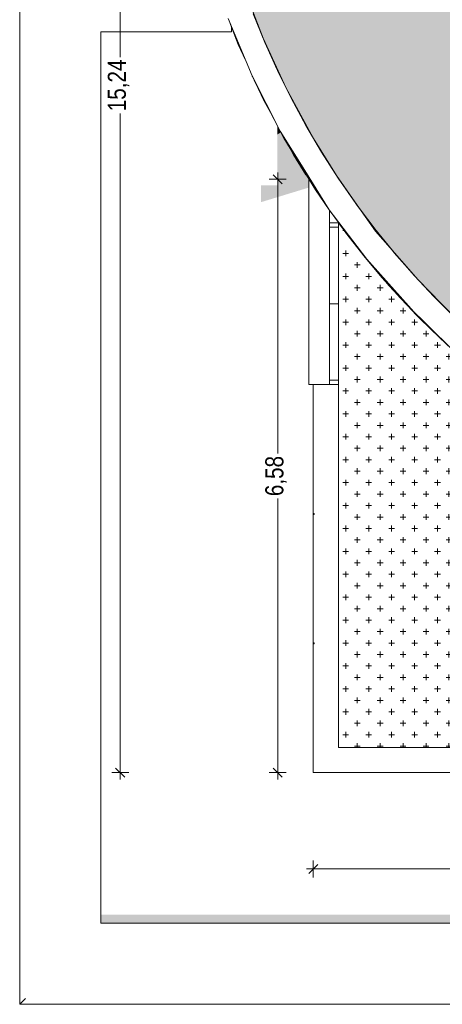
# Model space of a CAD drawing. Header units: millimetres. Extents: x 52659 to 1698020, y -10054 to 104697.
# Tile 270 of 363: x 270142 to 274820, y -8619 to 2294. Entities that reach past the tile are written whole.
import ezdxf

# ---------------------------------------------------------------- set-up
doc = ezdxf.new("R2010")
doc.units = ezdxf.units.MM
doc.header["$MEASUREMENT"] = 0
for name, color, linetype in [('05-02 Cotation 200ème 100ème.Cotations', 7, 'Continuous'), ('05-03 Cotation 50ème 20ème  -  DCE.Cotations', 7, 'Continuous'), ('08-01 hachures', 7, 'Continuous'), ('A-FLOR-____-OTLN.Modèle IFC', 7, 'Continuous'), ('A-GLAZ-CWMG-OTLN.Modèle IFC', 7, 'Continuous'), ('A-WALL-____-OTLN.Modèle IFC', 7, 'Continuous'), ('C-TOPO-____-OTLN.Modèle IFC', 7, 'Continuous'), ('IFC Calque.Modèle IFC', 7, 'Continuous')]:
    doc.layers.add(name, color=color, linetype=linetype)
doc.styles.add('STYLE_GENERE_3', font='ARIALN.TTF')
doc.dimstyles.new('STYLE_GENERE__2', dxfattribs={"dimtxt": 200, "dimasz": 95, "dimexe": 0.18, "dimexo": 100, "dimgap": 0, "dimtad": 0, "dimlfac": 0.001, "dimzin": 0, "dimdsep": 46, "dimtxsty": 'STYLE_GENERE_3', "dimblk": 'ARROWHEAD_6', "dimblk1": 'ARROWHEAD_6', "dimblk2": 'ARROWHEAD_6', "dimcen": 0.09, "dimclrd": 7, "dimclre": 7, "dimclrt": 7, "dimazin": 0, "dimtfac": 1, "dimtdec": 4, "dimtmove": 0, "dimatfit": 3, "dimfxl": 1, "dimtolj": 1, "dimtzin": 0, "dimarcsym": 0})
doc.dimstyles.new('STYLE_GENERE__5', dxfattribs={"dimtxt": 200, "dimasz": 95, "dimexe": 0.18, "dimexo": 100, "dimgap": 0, "dimtad": 0, "dimtih": 1, "dimtoh": 1, "dimlfac": 0.001, "dimzin": 0, "dimdsep": 46, "dimtxsty": 'STYLE_GENERE_3', "dimblk": 'ARROWHEAD_6', "dimblk1": 'ARROWHEAD_6', "dimblk2": 'ARROWHEAD_6', "dimcen": 0.09, "dimclrd": 7, "dimclre": 7, "dimclrt": 7, "dimazin": 0, "dimtfac": 1, "dimtdec": 4, "dimtmove": 0, "dimatfit": 3, "dimfxl": 1, "dimtolj": 1, "dimtzin": 0, "dimarcsym": 0})
pattern_1 = [(360, (261781.56, 40089.01), (127, 127), [63.5, -190.5]), (89.99998, (261813.31, 40057.26), (-126.99996, 127.00004), [63.5, -190.5])]

# ---------------------------------------------------------------- blocks, each defined once
blk = doc.blocks.new('*D850', base_point=(261782, 40089))
at = {"layer": '05-02 Cotation 200ème 100ème.Cotations', "color": 7, "linetype": 'Continuous', "lineweight": 13, "transparency": 16777216}
for p, q in [((271348, 9185), (271161, 9185)), ((271254, 9185), (271254, 9260)), ((271254, 1880), (271254, 9185)), ((271254, -6051), (271254, 1254)), ((271348, -6051), (271161, -6051)), ((271254, -6126), (271254, -6051))]:
    blk.add_line(p, q, dxfattribs=at)
at = {"layer": '05-02 Cotation 200ème 100ème.Cotations', "color": 7, "linetype": 'Continuous', "lineweight": 25, "transparency": 16777216}
for p, q in [((271304, 9135), (271204, 9235)), ((271204, -6001), (271304, -6101))]:
    blk.add_line(p, q, dxfattribs=at)
at = {"layer": '05-02 Cotation 200ème 100ème.Cotations', "color": 7, "lineweight": 9, "transparency": 16777216, "insert": (271354, 1279), "char_height": 200, "attachment_point": 7, "rotation": 90, "style": 'STYLE_GENERE_3'}
blk.add_mtext('\\A1;15,24', dxfattribs=at)
blk = doc.blocks.new('ARROWHEAD_6')
at = {"color": 0, "linetype": 'Continuous', "lineweight": 0}
for p, q in [((0, 0), (-1, 0)), ((-0.5, -0.5), (0.5, 0.5))]:
    blk.add_line(p, q, dxfattribs=at)
blk = doc.blocks.new('*D862', base_point=(261782, 40089))
at = {"layer": '05-03 Cotation 50ème 20ème  -  DCE.Cotations', "color": 7, "linetype": 'Continuous', "lineweight": 25, "transparency": 16777216}
for p, q in [((273442, -7068), (273342, -7168)), ((282492, -7168), (282592, -7068))]:
    blk.add_line(p, q, dxfattribs=at)
at = {"layer": '05-03 Cotation 50ème 20ème  -  DCE.Cotations', "color": 7, "linetype": 'Continuous', "lineweight": 13, "transparency": 16777216}
for p, q in [((273392, -7212), (273392, -7024)), ((282542, -7212), (282542, -7024)), ((273317, -7118), (273392, -7118)), ((273392, -7118), (277718, -7118)), ((278215, -7118), (282542, -7118)), ((282542, -7118), (282617, -7118))]:
    blk.add_line(p, q, dxfattribs=at)
at = {"layer": '05-03 Cotation 50ème 20ème  -  DCE.Cotations', "color": 7, "lineweight": 9, "transparency": 16777216, "insert": (277743, -7218), "char_height": 200, "attachment_point": 7, "style": 'STYLE_GENERE_3'}
blk.add_mtext('\\A1;9,15', dxfattribs=at)
blk = doc.blocks.new('*D863', base_point=(261782, 40089))
at = {"layer": '05-03 Cotation 50ème 20ème  -  DCE.Cotations', "color": 7, "linetype": 'Continuous', "lineweight": 25, "transparency": 16777216}
for p, q in [((273048, 476), (272948, 576)), ((272948, -6001), (273048, -6101))]:
    blk.add_line(p, q, dxfattribs=at)
at = {"layer": '05-03 Cotation 50ème 20ème  -  DCE.Cotations', "color": 7, "linetype": 'Continuous', "lineweight": 13, "transparency": 16777216}
for p, q in [((272998, 526), (272998, 601)), ((273092, 526), (272904, 526)), ((272998, -2514), (272998, 526)), ((272998, -6051), (272998, -3012)), ((273092, -6051), (272904, -6051)), ((272998, -6126), (272998, -6051))]:
    blk.add_line(p, q, dxfattribs=at)
at = {"layer": '05-03 Cotation 50ème 20ème  -  DCE.Cotations', "color": 7, "lineweight": 9, "transparency": 16777216, "insert": (273098, -2987), "char_height": 200, "attachment_point": 7, "rotation": 90, "style": 'STYLE_GENERE_3'}
blk.add_mtext('\\A1;6,58', dxfattribs=at)

msp = doc.modelspace()

# ---------------------------------------------------------------- hatches: boundary and pattern name
at = {"layer": '08-01 hachures', "linetype": 'Continuous', "lineweight": 0, "true_color": 0x5d5d5d}
h = msp.add_hatch(dxfattribs=at)
h.set_pattern_fill('CROSS_225_29_0002', color=251, style=0, pattern_type=2)
h.set_pattern_definition(pattern_1)
h.paths.add_polyline_path([(272122.371, 5733.678), (272121.936, 5693.603), (272125.404, 5406.138), (272128.049, 5352.412), (272142.381, 5032.162), (272144.588, 5003.11), (272171.402, 4693.236), (272174.804, 4662.958), (272213.087, 4354.402), (272217.596, 4324.157), (272267.289, 4017.341), (272272.901, 3987.198), (272333.937, 3682.495), (272340.637, 3652.555), (272412.928, 3350.382), (272420.728, 3320.61), (272504.172, 3021.374), (272513.035, 2991.925), (272607.53, 2695.988), (272617.455, 2666.863), (272722.862, 2374.656), (272733.841, 2345.881), (272850.022, 2057.789), (272862.019, 2029.461), (272988.822, 1745.859), (273001.831, 1717.987), (273139.094, 1439.247), (273153.066, 1411.928), (273300.601, 1138.435), (273315.541, 1111.654), (273473.148, 843.789), (273489.016, 817.613), (273656.503, 555.71), (273673.253, 530.201), (273850.397, 274.623), (273868.009, 249.801), (274054.581, 0.889), (274073.014, -23.197), (274268.803, -265.145), (274287.974, -288.407), (274492.786, -523.123), (274512.601, -545.472), (274726.16, -772.611), (274746.608, -794.062), (274968.76, -1013.424), (274989.639, -1033.802), (275220.176, -1245.129), (275241.397, -1264.396), (275480.386, -1467.672), (275501.499, -1485.494), (275749.268, -1680.863), (275769.612, -1696.816), (276027.503, -1885.074), (276045.374, -1898.074), (276328.316, -2088.935), (276618.299, -2269.255), (276636.186, -2279.512), (276914.681, -2438.669), (276937.185, -2450.516), (277217.132, -2596.995), (277241.818, -2608.873), (277525.244, -2744.019), (277551.268, -2755.404), (277838.583, -2879.533), (277865.621, -2890.217), (278156.719, -3003.353), (278184.584, -3013.217), (278479.233, -3115.314), (278507.708, -3124.252), (278805.658, -3215.255), (278834.701, -3223.232), (279135.57, -3303.047), (279165.042, -3310.008), (279468.519, -3378.566), (279498.316, -3384.478), (279804.02, -3441.705), (279834.13, -3446.558), (280141.628, -3492.379), (280171.995, -3496.155), (280480.887, -3530.521), (280511.437, -3533.205), (280821.33, -3556.077), (280852.006, -3557.66), (281162.489, -3569.012), (281193.23, -3569.487), (281503.898, -3569.306), (281534.655, -3568.671), (281845.073, -3556.962), (281875.822, -3555.216), (282185.574, -3531.993), (282216.235, -3529.139), (282541.556, -3492.563), (282541.557, -3774.894), (282466.236, -3785.446), (282158.552, -3817.055), (281850.002, -3838.632), (281540.914, -3850.155), (281231.614, -3851.61), (280922.431, -3842.998), (280613.692, -3824.326), (280305.724, -3795.614), (279998.854, -3756.894), (279693.407, -3708.205), (279541.556, -3678.903), (279541.556, -5250.988), (281506.201, -5250.988), (281671.37, -5245.997), (281836.134, -5240.994), (282001.028, -5231.02), (282165.613, -5221.016), (282330.279, -5206.053), (282494.332, -5191.072), (282658.514, -5171.137), (282821.998, -5151.19), (282985.535, -5126.3), (283148.3, -5101.406), (283310.997, -5071.591), (283472.951, -5041.765), (283634.762, -5007.03), (283795.639, -4972.324), (283956.378, -4932.706), (284116.085, -4893.144), (284275.48, -4848.709), (284433.986, -4804.298), (284591.938, -4755.077), (284749.048, -4705.868), (284905.436, -4651.902), (285060.987, -4597.945), (285215.658, -4539.286), (285369.516, -4480.627), (285522.345, -4417.323), (285674.347, -4354.024), (285825.208, -4286.127), (285975.208, -4218.248), (286123.964, -4145.819), (286271.817, -4073.428), (286418.322, -3996.537), (286563.91, -3919.692), (286708.006, -3838.422), (286851.212, -3757.184), (286992.802, -3671.59), (287133.459, -3586.054), (287272.421, -3496.209), (287410.398, -3406.457), (287546.581, -3312.456), (287681.778, -3218.553), (287815.046, -3120.492), (287947.333, -3022.528), (288077.607, -2920.465), (288206.833, -2818.551), (288333.941, -2712.619), (288460.055, -2606.798), (288583.873, -2497.105), (288706.729, -2387.493), (288827.206, -2274.084), (288946.662, -2160.81), (289063.645, -2043.826), (289179.616, -1926.972), (289293.031, -1806.49), (289405.383, -1686.191), (289515.113, -1562.33), (289623.76, -1438.679), (289729.676, -1311.59), (289834.546, -1184.666), (289936.567, -1054.446), (290037.537, -924.399), (290135.597, -791.132), (290232.559, -658.1), (290326.545, -521.939), (290419.429, -386.019), (290509.251, -247.094), (290597.978, -108.401), (290683.544, 33.142), (290768.04, 174.495), (290849.293, 318.561), (290929.451, 462.396), (291006.344, 608.903), (291082.073, 755.053), (291154.515, 903.834), (291225.771, 1052.21), (291293.659, 1203.051), (291360.41, 1353.592), (291423.701, 1506.389), (291485.85, 1658.879), (291544.518, 1813.574), (291601.997, 1967.842), (291655.961, 2124.225), (291708.734, 2280.176), (291757.957, 2438.139), (291805.965, 2595.592), (291850.393, 2754.963), (291893.608, 2913.83), (291933.19, 3074.419), (291971.572, 3234.559), (292006.286, 3396.274), (292039.789, 3557.502), (292069.606, 3720.208), (292098.197, 3882.352), (292123.091, 4045.921), (292146.743, 4208.825), (292166.69, 4373.101), (292185.383, 4536.615), (292200.359, 4701.418), (292214.082, 4865.45), (292224.071, 5030.574), (292232.812, 5194.985), (292237.809, 5360.353), (292241.556, 5524.929), (292241.557, 8379.012), (291616.617, 8379.012), (291616.617, 9184.808), (272828.163, 9184.808), (272773.556, 9054.318), (272762.952, 9026.599), (272653.345, 8734.696), (272643.673, 8706.386), (272545.059, 8410.865), (272536.336, 8381.953), (272448.832, 8083.223), (272441.13, 8053.899), (272364.811, 7752.271), (272358.13, 7722.49), (272293.095, 7418.403), (272287.485, 7388.34), (272233.796, 7082.136), (272229.257, 7051.756), (272186.987, 6743.882), (272183.544, 6713.306), (272163.92, 6516.367), (272152.737, 6404.133), (272151.05, 6381.973), (272130.075, 5972.856), (272127.216, 5926.945)])
h = msp.add_hatch(dxfattribs=at)
h.set_pattern_fill('CROSS_225_29_0002', color=251, style=0, pattern_type=2)
h.set_pattern_definition(pattern_1)
h.paths.add_polyline_path([(272828.163, 9184.808), (291616.616, 9184.808), (291616.616, 8379.012), (292241.556, 8379.012), (292238.496, 5390.526), (292224.071, 5030.58), (292171.914, 4418.802), (292145.877, 4201.696), (292092.691, 3846.18), (292043.204, 3576.137), (292023.9, 3470.799), (291968.945, 3223.598), (291899.315, 2936.984), (291786.395, 2531.407), (291655.961, 2124.226), (291444.668, 1557.834), (291190.136, 978.007), (291019.847, 634.962), (290835.631, 294.337), (290640.662, -37.793), (290473.897, -301.774), (290315.481, -537.967), (290145.739, -783.881), (289987.055, -989.419), (289781.786, -1248.521), (289597.312, -1468.78), (289313.619, -1784.446), (289017.733, -2089.739), (288717.26, -2377.58), (288481.543, -2587.761), (288273.963, -2762.605), (287881.182, -3071.515), (287578.364, -3290.381), (287423.303, -3397.549), (287050.243, -3636.66), (286474.132, -3967.079), (286049.586, -4182.034), (285674.347, -4354.024), (285369.514, -4480.628), (284749.049, -4705.868), (284180.098, -4875.298), (283807.518, -4969.396), (283205.025, -5091.011), (282878.912, -5142.527), (282460.565, -5194.156), (282101.36, -5224.922), (281775.193, -5242.845), (281532.96, -5250.179), (279541.556, -5250.988), (279541.556, -3678.903), (279803.596, -3725.671), (280305.724, -3795.614), (281137.138, -3848.979), (281444.134, -3846.264), (281760.783, -3841.958), (282193.725, -3808.588), (282541.556, -3774.894), (282541.556, -3492.563), (282095.682, -3538.732), (281620.053, -3565.45), (281175.754, -3569.497), (280727.932, -3549.184), (280171.995, -3496.155), (279405.68, -3364.371), (279014.64, -3270.966), (278580.831, -3146.586), (278087.412, -2976.416), (277800.231, -2862.964), (277373.928, -2671.867), (277100.01, -2535.712), (276827.874, -2389.06), (276522.047, -2209.403), (276256.762, -2040.668), (275980.011, -1850.405), (275657.741, -1608.693), (275300.641, -1314.786), (274931.484, -976.616), (274552.678, -588.097), (274268.803, -265.145), (274080.177, -50.553), (273667.601, 538.356), (273395.019, 976.575), (273089.019, 1540.934), (272837.453, 2088.956), (272642.087, 2598.579), (272491.518, 3066.753), (272390.467, 3444.269), (272269.087, 4006.239), (272187.452, 4561.015), (272141.393, 5054.237), (272122.455, 5650.652), (272130.33, 6051.131), (272171.963, 6597.081), (272229.257, 7051.756), (272415.701, 7953.4), (272500.703, 8260.305), (272726.012, 8928.221)])
h = msp.add_hatch(dxfattribs=at)
h.set_pattern_fill('CROSS_225_29_0002', color=251, style=0, pattern_type=2)
h.set_pattern_definition(pattern_1)
h.paths.add_polyline_path([(273671.556, 43.56), (273671.556, -5770.988), (282261.556, -5770.988), (282261.556, -5513.534), (282039.925, -5529.215), (281765.887, -5543.278), (281570.501, -5549.182), (281190.175, -5550.988), (279361.556, -5550.988), (279361.551, -3642.359), (278786.277, -3502.188), (278073.796, -3271.287), (277174.206, -2887.694), (276271.758, -2385.112), (275451.041, -1804.298), (274956.947, -1384.809), (274538.076, -978.999), (273953.344, -324.95)])
at = {"layer": 'A-FLOR-____-OTLN.Modèle IFC', "linetype": 'Continuous', "lineweight": 0, "true_color": 0xbfbfbf}
msp.add_hatch(color=9, dxfattribs=at).paths.add_polyline_path([(273671.556, 43.559), (273762.808, -81.301), (273953.344, -324.95), (274151.708, -562.268), (274357.693, -793.004), (274571.079, -1016.912), (274791.64, -1233.757), (275019.142, -1443.307), (275253.344, -1645.341), (275493.999, -1839.645), (275740.85, -2026.013), (275993.637, -2204.246), (276252.091, -2374.158), (276515.939, -2535.567), (276784.901, -2688.302), (277058.692, -2832.201), (277337.021, -2967.113), (277619.595, -3092.893), (277761.119, -3150.446), (277659.632, -3108.466), (277536.121, -3053.894), (277452.746, -3018.58), (277391.836, -2990.142), (277345.849, -2969.823), (277246.629, -2922.348), (277193.424, -2897.507), (277174.206, -2887.694), (277137.09, -2869.935), (277045.756, -2822.107), (276851.068, -2722.697), (276774.985, -2680.313), (276734.316, -2659.016), (276632.844, -2601.13), (276586.762, -2575.459), (276568.511, -2564.431), (276534.869, -2545.239), (276459.465, -2498.537), (276271.758, -2385.112), (276191.778, -2332.744), (276146.806, -2304.891), (276044.698, -2236.442), (276004.954, -2210.42), (275987.765, -2198.278), (275957.579, -2178.042), (275895.78, -2133.3), (275717.703, -2007.506), (275635.251, -1944.674), (275586.383, -1909.293), (275485.124, -1830.271), (275451.041, -1804.298), (275435, -1791.154), (275408.213, -1770.249), (275358.011, -1728.068), (275191.662, -1591.761), (275108.217, -1518.187), (275055.967, -1474.285), (274956.95, -1384.812), (274927.919, -1359.216), (274913.099, -1345.188), (274889.622, -1323.974), (274849.283, -1284.787), (274696.255, -1139.947), (274613.326, -1055.567), (274558.325, -1002.136), (274462.828, -902.435), (274438.323, -877.5), (274424.788, -862.72), (274404.495, -841.533), (274372.485, -805.602), (274233.951, -654.316), (274153.05, -559.287), (274096.051, -495.307), (274005.282, -385.716), (273984.811, -361.67), (273972.612, -346.271), (273955.349, -325.428), (273930.332, -292.901), (273807.052, -137.285), (273729.664, -31.993)])
at = {"layer": 'A-WALL-____-OTLN.Modèle IFC', "linetype": 'Continuous', "lineweight": 0, "true_color": 0xbfbfbf}
for points in [[(270141.562, 1118.589), (270145.534, 907.295), (270141.563, 1134.108)], [(273003.587, 1098.812), (272994.627, 1114.946), (273005.791, 1094.512)], [(273092.491, 940.146), (273091.536, 941.707), (273168.208, 806.869), (273171.156, 801.899)], [(273222.687, 718.189), (273310.78, 575.417), (273342.897, 525.537), (273343.316, 525.537), (273390.507, 452.247), (273395.945, 444.105), (273307.453, 588.759)], [(273348.433, 521.77), (273417.684, 408.568), (273403.41, 433.82)], [(273451.298, 359.28), (273403.41, 433.82), (273417.684, 408.568)], [(273533.794, 238.311), (273514.423, 266.716), (273544.512, 221.665)], [(273551.41, 212.479), (273533.794, 238.311), (273544.512, 221.665)], [(273716.833, -14.534), (273807.052, -137.285), (273874.977, -223.027), (273760.368, -71.954)], [(273941.676, -307.221), (273955.349, -325.428), (273963.725, -335.053)], [(274149.847, -555.136), (274139.261, -543.091), (274233.951, -654.316), (274311.972, -739.519)], [(274387.408, -821.899), (274404.495, -841.533), (274414.481, -851.464)], [(274784.541, -1223.509), (274597.986, -1039.958), (274696.255, -1139.947)]]:
    msp.add_hatch(color=9, dxfattribs=at).paths.add_polyline_path(points)
at = {"layer": 'C-TOPO-____-OTLN.Modèle IFC', "linetype": 'Continuous', "lineweight": 0, "true_color": 0xbfbfbf}
for points in [[(272994.624, 1056.69), (273031.803, 1044.885), (273031.09, 1046.291), (273023.961, 1059.066), (273005.791, 1094.512), (272994.624, 1114.951)], [(272814.624, 271.9), (273341.556, 433.004), (273341.556, 525.537), (273342.897, 525.537), (273310.78, 575.417), (273174.116, 796.908), (273168.208, 806.869), (273091.536, 941.707), (273067.788, 980.526), (273032.763, 1043.292), (273031.803, 1044.885), (272994.624, 1021.244), (272994.624, 459.222), (272814.624, 459.222)], [(272994.624, 1021.244), (273031.803, 1044.885), (272994.624, 1056.69)], [(271041.556, -7718.535), (271599.941, -7718.535), (271455.032, -7623.288), (271041.556, -7623.288)], [(271455.032, -7623.288), (271599.941, -7718.535), (271957.178, -7718.535), (272039.107, -7623.288)], [(271957.178, -7718.535), (278233.425, -7718.535), (277956.868, -7623.288), (272039.107, -7623.288)]]:
    msp.add_hatch(color=9, dxfattribs=at).paths.add_polyline_path(points)

# ---------------------------------------------------------------- linework, layer by layer
at = {"layer": '08-01 hachures', "color": 7, "linetype": 'Continuous', "lineweight": 9, "flags": 128}
for points in [[(274931.484, -976.616), (274552.678, -588.097), (274268.803, -265.145), (274080.177, -50.553), (273667.601, 538.356), (273395.019, 976.575), (273089.019, 1540.934), (272837.453, 2088.956), (272642.087, 2598.579)], [(272733.841, 2345.881), (272850.022, 2057.789), (272862.019, 2029.461), (272988.822, 1745.859), (273001.831, 1717.987), (273139.094, 1439.247), (273153.066, 1411.928), (273300.601, 1138.435), (273315.541, 1111.654), (273473.148, 843.789), (273489.016, 817.613), (273656.503, 555.71), (273673.253, 530.201), (273850.397, 274.623), (273868.009, 249.801), (274054.581, 0.889), (274073.014, -23.197), (274268.803, -265.145), (274287.974, -288.407), (274492.786, -523.123), (274512.601, -545.472), (274726.16, -772.611), (274746.608, -794.062), (274968.76, -1013.424)]]:
    msp.add_lwpolyline(points, dxfattribs=at)
msp.add_lwpolyline([(273671.556, 43.56), (273671.556, -5770.988), (282261.556, -5770.988), (282261.556, -5513.534), (282039.925, -5529.215), (281765.887, -5543.278), (281570.501, -5549.182), (281190.175, -5550.988), (279361.556, -5550.988), (279361.551, -3642.359), (278786.277, -3502.188), (278073.796, -3271.287), (277174.206, -2887.694), (276271.758, -2385.112), (275451.041, -1804.298), (274956.947, -1384.809), (274538.076, -978.999), (273953.344, -324.95)], close=True, dxfattribs=at)
at = {"layer": 'A-FLOR-____-OTLN.Modèle IFC', "color": 7, "linetype": 'Continuous', "lineweight": 9}
for p, q in [((273762.808, -81.301), (273671.556, 43.56)), ((273953.344, -324.95), (273762.808, -81.301)), ((274151.709, -562.268), (273953.344, -324.95)), ((274357.693, -793.004), (274151.709, -562.268)), ((274571.079, -1016.912), (274357.693, -793.004)), ((274791.64, -1233.757), (274571.079, -1016.912)), ((275019.142, -1443.307), (274791.64, -1233.757))]:
    msp.add_line(p, q, dxfattribs=at)
at = {"layer": 'A-GLAZ-CWMG-OTLN.Modèle IFC', "color": 7, "linetype": 'Continuous', "lineweight": 18}
for p, q in [((273671.556, 43.56), (273571.556, 43.56)), ((273571.556, 43.56), (273571.556, -6.44)), ((273671.556, -6.44), (273671.556, 43.56)), ((273671.556, -6.44), (273571.556, -6.44)), ((273571.556, -6.44), (273571.556, -853.714)), ((273671.556, -6.44), (273671.556, -853.714)), ((273671.556, -853.714), (273571.556, -853.714)), ((273571.556, -853.714), (273571.556, -1700.988)), ((273671.556, -853.714), (273671.556, -1700.988)), ((273571.556, -1750.988), (273571.556, -1700.988)), ((273671.556, -1700.988), (273571.556, -1700.988)), ((273671.556, -1700.988), (273671.556, -1750.988)), ((273671.556, -1750.988), (273571.556, -1750.988))]:
    msp.add_line(p, q, dxfattribs=at)
at = {"layer": 'A-WALL-____-OTLN.Modèle IFC', "color": 7, "linetype": 'Continuous', "lineweight": 18}
for p, q in [((270142.264, 2493.846), (270142.244, 1878.002)), ((272449.27, 2305.774), (272714.067, 1672.026)), ((272856.177, 2042.527), (272728.159, 2359.972)), ((272459.199, 2282.01), (272562.111, 2019.778)), ((272562.111, 2019.778), (272475.56, 2239.259)), ((272486.556, 2211.374), (272486.556, 2159.012)), ((272486.556, 2159.012), (271041.556, 2159.012)), ((271041.556, 2159.012), (271041.556, -7718.535)), ((272562.111, 2019.778), (272641.222, 1846.368)), ((272569.037, 2003.078), (272562.111, 2019.778)), ((272995.89, 1730.052), (272856.177, 2042.527)), ((270142.244, 1878.002), (270141.556, 1544.864)), ((272714.067, 1672.026), (273023.961, 1059.066)), ((272759.106, 1575.739), (272714.067, 1672.026)), ((273147.105, 1422.978), (272995.89, 1730.052)), ((270141.563, 1134.108), (270141.556, 1544.864)), ((273023.961, 1059.066), (272759.106, 1575.739)), ((272846.082, 1397.317), (272782.17, 1530.748)), ((272809.797, 1476.853), (272846.082, 1397.317)), ((273309.614, 1121.729), (273147.105, 1422.978)), ((272846.082, 1397.317), (272918.741, 1264.327)), ((272846.082, 1397.317), (272847.536, 1394.412)), ((270141.557, 679.611), (270141.563, 1134.108)), ((273483.192, 826.719), (273309.614, 1121.729)), ((273023.961, 1059.066), (273296.858, 622.323)), ((273067.788, 980.526), (273023.961, 1059.066)), ((273417.684, 408.568), (273067.788, 980.526)), ((273123.983, 888.668), (273174.116, 796.908)), ((273168.208, 806.869), (273174.116, 796.908)), ((273174.116, 796.908), (273294.33, 610.21)), ((273310.78, 575.418), (273174.116, 796.908)), ((273667.601, 538.356), (273483.192, 826.719)), ((270141.566, 224.798), (270141.557, 679.611)), ((273296.858, 622.323), (273569.754, 185.58)), ((273862.587, 257.036), (273667.601, 538.356)), ((273417.684, 408.568), (273569.754, 185.58)), ((270141.562, -261.826), (270141.566, 224.798)), ((273512.899, 267.457), (273544.512, 221.665)), ((273533.794, 238.311), (273544.512, 221.665)), ((273544.512, 221.665), (273551.41, 212.479)), ((273544.512, 221.665), (273558.931, 201.45)), ((274067.88, -16.853), (273862.587, 257.036)), ((273569.754, 185.58), (273984.811, -361.67)), ((273807.052, -137.285), (273569.754, 185.58)), ((273671.556, 43.56), (273729.665, -31.993)), ((274283.198, -282.933), (274067.88, -16.853)), ((273984.811, -361.67), (273807.052, -137.285)), ((270141.562, -261.826), (270141.706, -673.068)), ((273930.332, -292.901), (273955.349, -325.428)), ((273941.676, -307.22), (273955.349, -325.428)), ((273955.349, -325.428), (273963.725, -335.053)), ((273972.613, -346.272), (273955.349, -325.428)), ((274508.244, -540.837), (274283.198, -282.933)), ((273984.811, -361.67), (274438.323, -877.501)), ((274233.951, -654.316), (273984.811, -361.67)), ((274096.051, -495.307), (274005.281, -385.715)), ((274096.051, -495.307), (274153.049, -559.287)), ((274742.707, -790.21), (274508.244, -540.837)), ((274233.951, -654.316), (274438.323, -877.501)), ((270141.841, -1092.154), (270141.706, -673.068)), ((274372.485, -805.602), (274404.495, -841.533)), ((274387.407, -821.898), (274404.495, -841.533)), ((274404.495, -841.533), (274414.481, -851.464)), ((274424.788, -862.719), (274404.495, -841.533)), ((274986.265, -1030.709), (274742.707, -790.21)), ((274438.323, -877.501), (274927.919, -1359.216)), ((274438.323, -877.501), (274696.255, -1139.947)), ((274558.325, -1002.136), (274462.829, -902.435)), ((274613.327, -1055.567), (274558.325, -1002.136)), ((270141.963, -1388.509), (270141.841, -1092.154)), ((274927.919, -1359.216), (274696.255, -1139.947)), ((270141.963, -1388.509), (270141.716, -1749.477)), ((270141.958, -2404.416), (270141.716, -1749.477)), ((270141.638, -2889.494), (270141.958, -2404.416)), ((270141.564, -3425.395), (270141.638, -2889.494)), ((270141.564, -3425.395), (270141.669, -3771.925)), ((270141.669, -3771.925), (270141.979, -4228.04)), ((270141.979, -4228.04), (270141.635, -4608.561)), ((270141.635, -4608.561), (270141.785, -4916.806)), ((270142.073, -5189.175), (270141.785, -4916.806)), ((270142.032, -5623.723), (270142.083, -5077.167)), ((270141.951, -6189.419), (270142.032, -5623.723)), ((270141.951, -6189.419), (270141.744, -6822.808)), ((270142.178, -7124.352), (270141.744, -6822.808)), ((270142.178, -7124.352), (270142.246, -7517.827)), ((270142.363, -7589.212), (270142.246, -7517.827)), ((270142.266, -8096.721), (270142.363, -7589.212)), ((271041.556, -7718.535), (286291.556, -7718.535)), ((270142.266, -8096.721), (270141.556, -8618.535)), ((270141.556, -8618.535), (270144.453, -8615.638)), ((270655.796, -8617.825), (270141.556, -8618.535)), ((270144.453, -8615.638), (270152.944, -8607.147)), ((270152.944, -8607.147), (270166.452, -8593.639)), ((270166.452, -8593.639), (270184.056, -8576.035)), ((270184.056, -8576.035), (270204.557, -8555.534)), ((271228.495, -8617.844), (270655.796, -8617.825)), ((271228.495, -8617.844), (271772.761, -8618.454)), ((271772.761, -8618.454), (272248.796, -8618.507)), ((272626.769, -8618.192), (272248.796, -8618.507)), ((273013.963, -8618.535), (272626.769, -8618.192)), ((273013.963, -8618.535), (273573.139, -8618.449)), ((274013.715, -8618.419), (273573.139, -8618.449)), ((274639.541, -8618.534), (274013.715, -8618.419)), ((274945.752, -8618.353), (274639.541, -8618.534))]:
    msp.add_line(p, q, dxfattribs=at)
at = {"layer": 'A-WALL-____-OTLN.Modèle IFC', "color": 7, "linetype": 'Continuous', "lineweight": 9}
for p, q in [((273341.556, 525.537), (273341.556, -1750.988)), ((273343.316, 525.537), (273341.556, 525.537)), ((273571.556, 183.017), (273571.556, 43.56)), ((273671.556, 47.069), (273671.556, 43.56)), ((273391.556, -1750.988), (273341.556, -1750.988)), ((273571.556, -1750.988), (273391.556, -1750.988)), ((273391.556, -1750.988), (273391.556, -3179.288)), ((273671.556, -1750.988), (273671.556, -5770.988)), ((273391.556, -3189.288), (273391.556, -4612.688)), ((273391.556, -4622.688), (273391.556, -5770.988)), ((273391.556, -5770.988), (273391.556, -6050.988)), ((273671.556, -5770.988), (282261.556, -5770.988)), ((273391.556, -6050.988), (274964.956, -6050.988))]:
    msp.add_line(p, q, dxfattribs=at)
at = {"layer": 'C-TOPO-____-OTLN.Modèle IFC', "color": 251, "linetype": 'Continuous', "lineweight": 13, "true_color": 0x5d5d5d}
for p, q in [((272716.737, 1666.239), (272716.431, 1666.972)), ((272717.207, 1665.312), (272716.737, 1666.239)), ((273031.803, 1044.885), (273031.09, 1046.291)), ((273032.763, 1043.292), (273031.803, 1044.885)), ((273391.556, -3189.288), (273391.556, -3179.288)), ((273391.556, -4622.688), (273391.556, -4612.688))]:
    msp.add_line(p, q, dxfattribs=at)
at = {"layer": 'IFC Calque.Modèle IFC', "color": 7, "linetype": 'Continuous', "lineweight": 5}
for p, q in [((273391.556, -3179.288), (273401.556, -3179.288)), ((273401.556, -3189.288), (273391.556, -3189.288)), ((273401.556, -3179.288), (273401.556, -3189.288)), ((273391.556, -4612.688), (273401.556, -4612.688)), ((273401.556, -4622.688), (273391.556, -4622.688)), ((273401.556, -4612.688), (273401.556, -4622.688))]:
    msp.add_line(p, q, dxfattribs=at)

# ---------------------------------------------------------------- dimensions: what is measured, and where the dimension line sits
at = {"layer": '05-02 Cotation 200ème 100ème.Cotations', "color": 7, "linetype": 'Continuous', "lineweight": 13}
dim = msp.add_linear_dim(base=(271254.34, 9184.808), p1=(273391.556, -6050.988), p2=(271285.097, 9184.808), angle=90, dimstyle='STYLE_GENERE__2', dxfattribs=at)
dim.commit()
dim.dimension.update_dxf_attribs({"geometry": '*D850', "text_midpoint": (271254.34, 1614.91), "dimtype": 160, "text_rotation": 90})
at = {"layer": '05-03 Cotation 50ème 20ème  -  DCE.Cotations', "color": 7, "linetype": 'Continuous', "lineweight": 13}
dim = msp.add_linear_dim(base=(272997.947, 525.537), p1=(282541.556, -6050.988), p2=(273343.316, 525.537), angle=90, dimstyle='STYLE_GENERE__2', dxfattribs=at)
dim.commit()
dim.dimension.update_dxf_attribs({"geometry": '*D863', "text_midpoint": (272997.947, -2726.961), "dimtype": 160, "text_rotation": 90})
dim = msp.add_linear_dim(base=(282541.556, -7118.114), p1=(273391.556, -6050.988), p2=(282541.556, -6050.988), dimstyle='STYLE_GENERE__5', dxfattribs=at)
dim.commit()
dim.dimension.update_dxf_attribs({"geometry": '*D862', "text_midpoint": (278002.32, -7118.114), "dimtype": 160})

doc.saveas('drawing.dxf')
